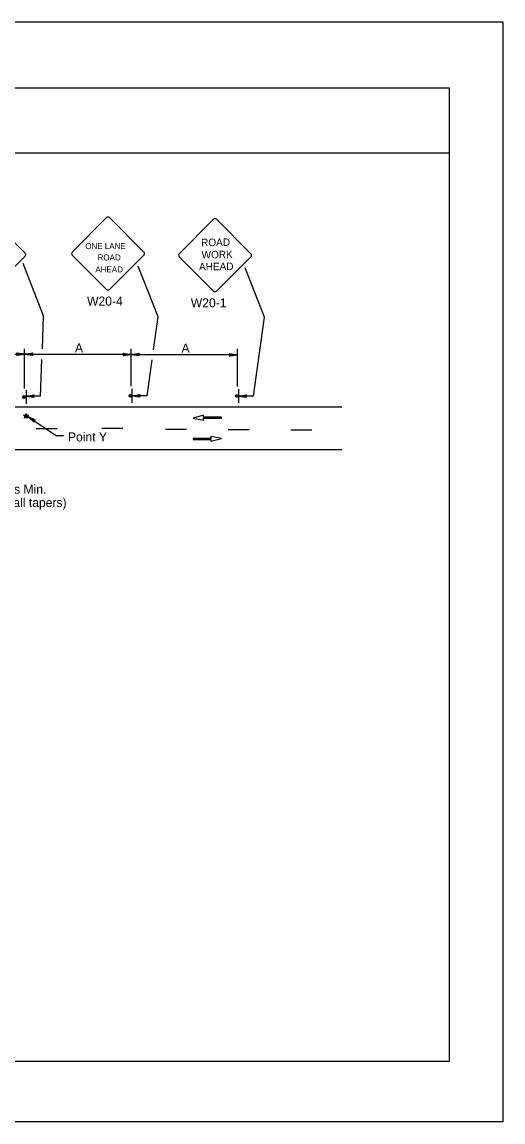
# Model space of a CAD drawing. Extents: x -14145 to -13662, y 30244 to 30661.
# Drawn here: x -13836.32 to -13825.17, y 30505.81 to 30531.31 of the extents above; entities that cross this region are included whole.
import ezdxf

# ---------------------------------------------------------------- set-up
doc = ezdxf.new("R2010")
doc.units = 0
for name, color, linetype in [('1', 7, 'Continuous'), ('10', 7, 'Continuous'), ('2', 7, 'Continuous'), ('61', 7, 'Continuous')]:
    doc.layers.add(name, color=color, linetype=linetype)

msp = doc.modelspace()

# ---------------------------------------------------------------- linework, layer by layer
at = {"layer": '1'}
for p, q in [((-13836.247, 30525.948), (-13837.042, 30526.743)), ((-13834.36, 30526.772), (-13835.155, 30525.969)), ((-13833.491, 30525.969), (-13834.293, 30526.772)), ((-13831.881, 30526.733), (-13832.676, 30525.93)), ((-13831.012, 30525.93), (-13831.814, 30526.733)), ((-13837.042, 30525.078), (-13836.247, 30525.881)), ((-13835.155, 30525.903), (-13834.36, 30525.108)), ((-13834.293, 30525.108), (-13833.491, 30525.903)), ((-13832.676, 30525.864), (-13831.881, 30525.069)), ((-13831.814, 30525.069), (-13831.012, 30525.864)), ((-13835.816, 30524.498), (-13836.292, 30525.712)), ((-13833.164, 30524.469), (-13833.626, 30525.647)), ((-13830.698, 30524.463), (-13831.147, 30525.609)), ((-13835.84, 30523.73), (-13835.816, 30524.498)), ((-13833.269, 30523.706), (-13833.164, 30524.469)), ((-13830.95, 30522.632), (-13830.698, 30524.463)), ((-13836.26, 30523.598), (-13838.672, 30523.598)), ((-13836.26, 30522.812), (-13836.26, 30523.732)), ((-13833.788, 30523.598), (-13836.26, 30523.598)), ((-13833.788, 30522.866), (-13833.788, 30523.732)), ((-13831.322, 30523.592), (-13833.788, 30523.592)), ((-13831.322, 30522.86), (-13831.322, 30523.732)), ((-13835.888, 30522.632), (-13835.855, 30523.486)), ((-13833.416, 30522.638), (-13833.301, 30523.473)), ((-13836.218, 30522.77), (-13836.218, 30522.452)), ((-13833.77, 30522.8), (-13833.77, 30522.482)), ((-13831.304, 30522.794), (-13831.304, 30522.476)), ((-13835.888, 30522.632), (-13836.218, 30522.632)), ((-13833.416, 30522.638), (-13833.77, 30522.638)), ((-13830.95, 30522.632), (-13831.304, 30522.632)), ((-13855.188, 30522.382), (-13828.908, 30522.382)), ((-13836.249, 30522.168), (-13836.261, 30522.126)), ((-13836.179, 30522.163), (-13835.519, 30521.71)), ((-13832.114, 30522.19), (-13832.355, 30522.124)), ((-13832.355, 30522.124), (-13832.111, 30522.078)), ((-13832.114, 30522.145), (-13832.114, 30522.19)), ((-13831.697, 30522.145), (-13832.114, 30522.145)), ((-13832.111, 30522.078), (-13832.111, 30522.123)), ((-13832.111, 30522.123), (-13831.697, 30522.123)), ((-13831.697, 30522.123), (-13831.697, 30522.145)), ((-13835.506, 30521.875), (-13835.986, 30521.875)), ((-13833.98, 30521.884), (-13834.466, 30521.884)), ((-13832.504, 30521.86), (-13832.99, 30521.86)), ((-13831.052, 30521.854), (-13831.538, 30521.854)), ((-13829.6, 30521.848), (-13830.086, 30521.848)), ((-13835.354, 30521.71), (-13835.519, 30521.71)), ((-13831.941, 30521.654), (-13832.355, 30521.654)), ((-13832.355, 30521.654), (-13832.355, 30521.632)), ((-13832.355, 30521.632), (-13831.939, 30521.632)), ((-13831.697, 30521.653), (-13831.941, 30521.699)), ((-13831.941, 30521.699), (-13831.941, 30521.654)), ((-13831.939, 30521.587), (-13831.697, 30521.653)), ((-13831.939, 30521.632), (-13831.939, 30521.587)), ((-13855.188, 30521.398), (-13828.908, 30521.398))]:
    msp.add_line(p, q, dxfattribs=at)
for points in [[(-13836.434, 30523.628), (-13836.428, 30523.616), (-13836.254, 30523.604), (-13836.434, 30523.628), (-13836.446, 30523.634), (-13836.254, 30523.604), (-13836.428, 30523.598), (-13836.434, 30523.586), (-13836.254, 30523.604), (-13836.446, 30523.574), (-13836.434, 30523.586)], [(-13836.08, 30523.58), (-13836.086, 30523.592), (-13836.254, 30523.604), (-13836.08, 30523.58), (-13836.068, 30523.574), (-13836.254, 30523.604), (-13836.086, 30523.61), (-13836.08, 30523.622), (-13836.254, 30523.604), (-13836.068, 30523.634), (-13836.08, 30523.622)], [(-13833.962, 30523.616), (-13833.956, 30523.604), (-13833.788, 30523.598), (-13833.962, 30523.616), (-13833.974, 30523.628), (-13833.788, 30523.598), (-13833.956, 30523.586), (-13833.962, 30523.574), (-13833.788, 30523.598), (-13833.974, 30523.568), (-13833.962, 30523.574)], [(-13833.614, 30523.574), (-13833.62, 30523.586), (-13833.788, 30523.598), (-13833.614, 30523.574), (-13833.602, 30523.568), (-13833.788, 30523.598), (-13833.62, 30523.604), (-13833.614, 30523.616), (-13833.788, 30523.598), (-13833.602, 30523.628), (-13833.614, 30523.616)], [(-13831.496, 30523.61), (-13831.49, 30523.598), (-13831.322, 30523.592), (-13831.496, 30523.61), (-13831.508, 30523.622), (-13831.322, 30523.592), (-13831.49, 30523.58), (-13831.496, 30523.568), (-13831.322, 30523.592), (-13831.508, 30523.562), (-13831.496, 30523.568)], [(-13836.044, 30522.608), (-13836.05, 30522.62), (-13836.218, 30522.632), (-13836.044, 30522.608), (-13836.032, 30522.602), (-13836.218, 30522.632), (-13836.05, 30522.638), (-13836.044, 30522.65), (-13836.218, 30522.632), (-13836.032, 30522.662), (-13836.044, 30522.65)], [(-13833.59, 30522.614), (-13833.596, 30522.626), (-13833.77, 30522.638), (-13833.59, 30522.614), (-13833.584, 30522.608), (-13833.77, 30522.638), (-13833.596, 30522.644), (-13833.59, 30522.656), (-13833.77, 30522.638), (-13833.584, 30522.668), (-13833.59, 30522.656)], [(-13831.124, 30522.608), (-13831.13, 30522.62), (-13831.304, 30522.632), (-13831.124, 30522.608), (-13831.118, 30522.602), (-13831.304, 30522.632), (-13831.13, 30522.638), (-13831.124, 30522.65), (-13831.304, 30522.632), (-13831.118, 30522.662), (-13831.124, 30522.65)], [(-13836.042, 30522.045), (-13836.047, 30522.058), (-13836.179, 30522.163), (-13836.042, 30522.045), (-13836.039, 30522.032), (-13836.179, 30522.163), (-13836.031, 30522.073), (-13836.023, 30522.084), (-13836.179, 30522.163), (-13836.012, 30522.081), (-13836.023, 30522.084)]]:
    msp.add_lwpolyline(points, dxfattribs=at)
for centre, radius in [((-13836.268, 30522.612), 0.0325), ((-13833.806, 30522.642), 0.0298), ((-13831.34, 30522.636), 0.0298)]:
    msp.add_circle(centre, radius, dxfattribs=at)
for centre, radius, start, end in [((-13834.326, 30526.739), 0.0465, 45, 135), ((-13831.847, 30526.7), 0.0465, 45, 135), ((-13836.278, 30525.912), 0.0465, 315, 45), ((-13835.121, 30525.937), 0.0465, 135, 225), ((-13833.523, 30525.936), 0.0465, 315, 45), ((-13832.642, 30525.898), 0.0465, 135, 225), ((-13831.044, 30525.897), 0.0465, 315, 45), ((-13834.326, 30525.141), 0.0465, 225, 315), ((-13831.847, 30525.102), 0.0465, 225, 315), ((-13836.268, 30522.623), 0.0214, 355.7499, 350.479), ((-13833.805, 30522.643), 0.0214, 355.7499, 350.479), ((-13831.339, 30522.637), 0.0214, 355.7499, 350.479)]:
    msp.add_arc(centre, radius, start, end, dxfattribs=at)
at = {"layer": '10'}
for p, q in [((-13857.874, 30529.777), (-13826.422, 30529.777)), ((-13826.422, 30529.777), (-13826.422, 30507.207)), ((-13857.874, 30528.277), (-13826.422, 30528.277)), ((-13826.422, 30507.207), (-13857.874, 30507.207))]:
    msp.add_line(p, q, dxfattribs=at)
at = {"layer": '2'}
for p, q in [((-13836.237, 30522.192), (-13836.219, 30522.234)), ((-13836.219, 30522.234), (-13836.207, 30522.192)), ((-13836.249, 30522.168), (-13836.279, 30522.192)), ((-13836.279, 30522.192), (-13836.237, 30522.192)), ((-13836.261, 30522.126), (-13836.249, 30522.168)), ((-13836.225, 30522.156), (-13836.261, 30522.126)), ((-13836.195, 30522.126), (-13836.225, 30522.156)), ((-13836.207, 30522.192), (-13836.165, 30522.192)), ((-13836.165, 30522.192), (-13836.201, 30522.168)), ((-13836.201, 30522.168), (-13836.195, 30522.126))]:
    msp.add_line(p, q, dxfattribs=at)
msp.add_lwpolyline([(-13836.225, 30522.216), (-13836.231, 30522.186), (-13836.267, 30522.186), (-13836.243, 30522.174), (-13836.255, 30522.138), (-13836.225, 30522.156), (-13836.195, 30522.138), (-13836.207, 30522.174), (-13836.177, 30522.186), (-13836.213, 30522.186), (-13836.219, 30522.222), (-13836.225, 30522.18), (-13836.255, 30522.186), (-13836.237, 30522.174), (-13836.249, 30522.144), (-13836.225, 30522.162), (-13836.201, 30522.144), (-13836.213, 30522.174), (-13836.189, 30522.186), (-13836.213, 30522.186), (-13836.219, 30522.204), (-13836.225, 30522.18), (-13836.243, 30522.18), (-13836.231, 30522.174), (-13836.237, 30522.156), (-13836.225, 30522.168), (-13836.213, 30522.156), (-13836.213, 30522.174), (-13836.195, 30522.18), (-13836.213, 30522.18), (-13836.219, 30522.186), (-13836.219, 30522.174), (-13836.231, 30522.174), (-13836.231, 30522.174), (-13836.231, 30522.162), (-13836.225, 30522.168), (-13836.213, 30522.162), (-13836.219, 30522.174), (-13836.207, 30522.174), (-13836.219, 30522.174), (-13836.219, 30522.174), (-13836.225, 30522.174), (-13836.225, 30522.174), (-13836.219, 30522.168), (-13836.225, 30522.174), (-13836.225, 30522.174), (-13836.225, 30522.174), (-13836.225, 30522.174)], dxfattribs=at)
at = {"layer": '61'}
msp.add_lwpolyline([(-13858.174, 30531.307), (-13825.174, 30531.307), (-13825.174, 30505.807), (-13858.174, 30505.807)], close=True, dxfattribs=at)

# ---------------------------------------------------------------- texts
at = {"layer": '1'}
for s, height, p in [('ONE LANE', 0.1386, (-13834.851, 30526.042)), ('ROAD', 0.1389, (-13834.566, 30525.779)), ('AHEAD', 0.139, (-13834.618, 30525.502))]:
    msp.add_text(s, height=height, dxfattribs=at).set_placement(p)
for s, height, rotation, p in [('ROAD', 0.1735, 0.7566, (-13832.167, 30526.109)), ('WORK', 0.1733, 0.7588, (-13832.155, 30525.824)), ('AHEAD', 0.1735, 0.7481, (-13832.215, 30525.547))]:
    msp.add_text(s, height=height, rotation=rotation, dxfattribs=at).set_placement(p)
at = {"layer": '2'}
for s, p in [('W20-4', (-13834.81, 30524.732)), ('W20-1', (-13832.406, 30524.692)), ('A', (-13835.09, 30523.648)), ('A', (-13832.621, 30523.642)), ('Point Y', (-13835.253, 30521.584)), ('6 devices Min.', (-13837.547, 30520.372)), ('(typ. for all tapers)', (-13837.547, 30520.062))]:
    msp.add_text(s, height=0.21, dxfattribs=at).set_placement(p)

doc.saveas('drawing.dxf')
